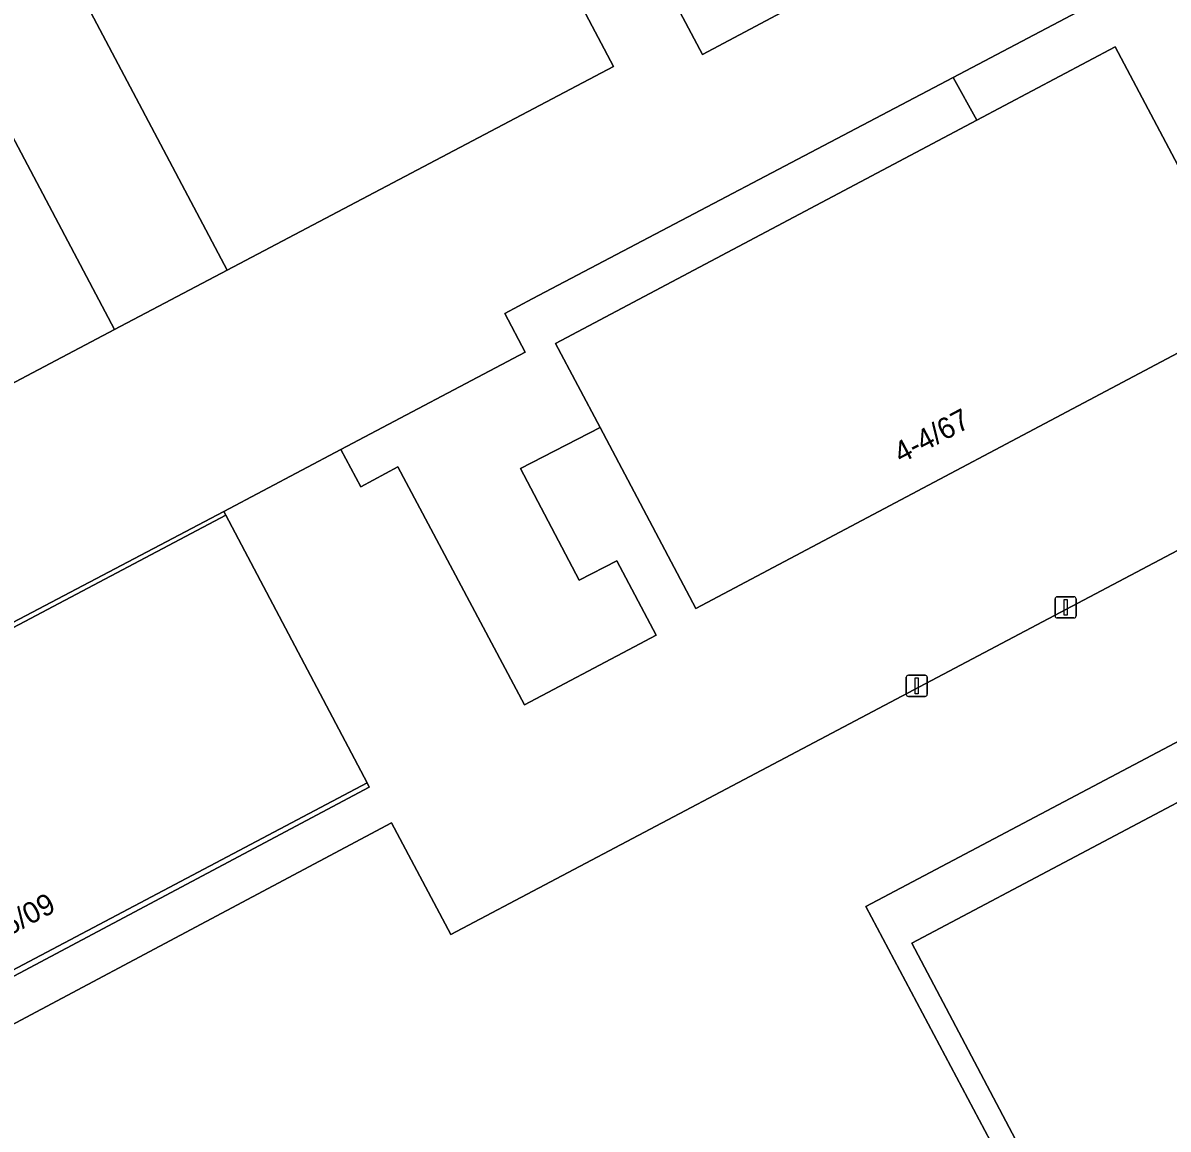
# Model space of a CAD drawing. Extents: x 162879 to 165540, y 384011 to 385181.
# Drawn here: x 162988.7 to 163042.9, y 384118.2 to 384170.5 of the extents above; entities that cross this region are included whole.
import ezdxf

# ---------------------------------------------------------------- set-up
doc = ezdxf.new("R2010")
doc.units = 0
for name, color, linetype in [('IMGEO_Groenvoorziening', 7, 'Continuous'), ('IMGEO_Lichtmast', 7, 'Continuous'), ('IMGEO_Pand', 7, 'Continuous'), ('IMGEO_Pand_nummerreeks', 7, 'Continuous'), ('IMGEO_Rijbaan_lokaal_halfverhard', 7, 'Continuous'), ('IMGEO_Rijbaan_lokaal_open', 7, 'Continuous'), ('IMGEO_Terreindeel_halfverhard', 7, 'Continuous'), ('IMGEO_Voetpad_open', 7, 'Continuous')]:
    doc.layers.add(name, color=color, linetype=linetype)

msp = doc.modelspace()

# ---------------------------------------------------------------- linework, layer by layer
at = {"layer": 'IMGEO_Groenvoorziening'}
msp.add_lwpolyline([(163008.959, 384182.964), (163012.433, 384184.826), (163028.279, 384193.317), (163026.131, 384197.372), (162999.205, 384183.093), (162998.072, 384185.202), (162996.201, 384188.733), (162992.482, 384186.794), (162989.712, 384192.05), (162991.391, 384193.038), (162985.039, 384205.064), (162976.298, 384200.493), (162998.376, 384158.768), (163016.641, 384168.406)], close=True, dxfattribs=at)
for points in [[(162993.049, 384155.957), (162970.977, 384197.711), (162955.477, 384189.605), (162958.214, 384184.265), (162963.283, 384186.864), (162965.008, 384183.5), (162966.057, 384181.453), (162964.134, 384180.467), (162964.511, 384179.684), (162964.05, 384179.396)], [(163051.325, 384149.746), (163023.084, 384134.835), (163008.947, 384127.352), (163006.143, 384132.639), (162979.608, 384118.518), (162978.67, 384120.283), (162978.532, 384120.544), (162976.422, 384119.428), (162975.218, 384121.715), (162974.789, 384121.493), (162974.765, 384121.481), (162972.998, 384120.566), (162969.284, 384127.625), (162971.023, 384128.547), (162969.176, 384132.079), (162964.552, 384140.92), (162993.049, 384155.957)], [(163064.419, 384125.025), (163037.943, 384111.038), (163028.579, 384128.68), (163055.056, 384142.674)]]:
    msp.add_lwpolyline(points, dxfattribs=at)
at = {"layer": 'IMGEO_Lichtmast'}
for p, q in [((163037.523, 384142.424), (163037.523, 384143.224)), ((163037.523, 384143.224), (163037.523, 384142.424)), ((163037.623, 384143.324), (163038.413, 384143.324)), ((163038.413, 384143.324), (163037.623, 384143.324)), ((163038.513, 384143.224), (163038.513, 384142.424)), ((163038.513, 384142.424), (163038.513, 384143.224)), ((163038.413, 384142.324), (163037.623, 384142.324)), ((163037.623, 384142.324), (163038.413, 384142.324)), ((163030.485, 384138.719), (163030.485, 384139.519)), ((163030.485, 384139.519), (163030.485, 384138.719)), ((163030.585, 384139.619), (163031.375, 384139.619)), ((163031.375, 384139.619), (163030.585, 384139.619)), ((163031.475, 384139.519), (163031.475, 384138.719)), ((163031.475, 384138.719), (163031.475, 384139.519)), ((163031.375, 384138.619), (163030.585, 384138.619)), ((163030.585, 384138.619), (163031.375, 384138.619))]:
    msp.add_line(p, q, dxfattribs=at)
for points in [[(163037.943, 384143.199), (163038.093, 384143.199), (163038.093, 384142.449), (163037.943, 384142.449), (163037.943, 384143.199)], [(163030.905, 384139.494), (163031.055, 384139.494), (163031.055, 384138.744), (163030.905, 384138.744), (163030.905, 384139.494)]]:
    msp.add_lwpolyline(points, dxfattribs=at)
for centre, start, end in [((163037.623, 384143.224), 90, 180), ((163037.623, 384143.224), 90, 180), ((163038.413, 384143.224), 0, 90), ((163038.413, 384143.224), 360, 90), ((163037.623, 384142.424), 180, 270), ((163037.623, 384142.424), 180, 270), ((163038.413, 384142.424), 270, 0), ((163038.413, 384142.424), 270, 0), ((163030.585, 384139.519), 90, 180), ((163030.585, 384139.519), 90, 180), ((163031.375, 384139.519), 0, 90), ((163031.375, 384139.519), 360, 90), ((163030.585, 384138.719), 180, 270), ((163030.585, 384138.719), 180, 270), ((163031.375, 384138.719), 270, 0), ((163031.375, 384138.719), 270, 0)]:
    msp.add_arc(centre, 0.1, start, end, dxfattribs=at)
at = {"layer": 'IMGEO_Pand'}
for points in [[(163046.995, 384156.799), (163040.359, 384169.323), (163033.824, 384165.861), (163013.9, 384155.305), (163016.009, 384151.324), (163020.539, 384142.773)], [(163004.989, 384134.531), (162998.314, 384147.178), (162969.758, 384132.092), (162975.218, 384121.715), (162976.422, 384119.428), (162978.532, 384120.544)]]:
    msp.add_lwpolyline(points, close=True, dxfattribs=at)
at = {"layer": 'IMGEO_Rijbaan_lokaal_halfverhard'}
msp.add_lwpolyline([(162976.298, 384200.493), (162970.977, 384197.711), (162993.049, 384155.957), (162998.376, 384158.768)], close=True, dxfattribs=at)
at = {"layer": 'IMGEO_Rijbaan_lokaal_open'}
for points in [[(163012.797, 384157.407), (163032.709, 384167.878), (163039.758, 384171.616), (163038.642, 384173.779), (163034.488, 384171.596), (163032.586, 384175.227), (163020.858, 384168.961), (163012.433, 384184.826), (163008.959, 384182.964), (163016.641, 384168.406), (162998.376, 384158.768), (162993.049, 384155.957), (162964.552, 384140.92), (162969.176, 384132.079), (162998.219, 384147.358), (163003.755, 384150.29), (163012.472, 384154.889), (163011.5, 384156.725)], [(163055.571, 384140.093), (163062.549, 384126.9), (163037.712, 384113.762), (163030.742, 384126.945)]]:
    msp.add_lwpolyline(points, close=True, dxfattribs=at)
for points in [[(163012.433, 384184.826), (163020.858, 384168.961), (163032.586, 384175.227)], [(163039.758, 384171.616), (163032.709, 384167.878), (163033.824, 384165.861), (163040.359, 384169.323), (163046.995, 384156.799), (163020.539, 384142.773), (163016.009, 384151.324), (163012.238, 384149.396), (163015.021, 384144.114), (163016.801, 384145.021), (163018.66, 384141.514), (163017.619, 384140.953), (163012.439, 384138.224), (163006.45, 384149.463), (163004.694, 384148.532), (163003.755, 384150.29), (162998.219, 384147.358), (162998.314, 384147.178), (163004.989, 384134.531), (163005.098, 384134.326), (162978.67, 384120.283)], [(162979.608, 384118.518), (163006.143, 384132.639), (163008.947, 384127.352), (163023.084, 384134.835), (163051.325, 384149.746)], [(163055.056, 384142.674), (163028.579, 384128.68), (163037.943, 384111.038), (163064.419, 384125.025)]]:
    msp.add_lwpolyline(points, dxfattribs=at)
at = {"layer": 'IMGEO_Terreindeel_halfverhard'}
for points in [[(162998.314, 384147.178), (162998.219, 384147.358), (162969.176, 384132.079), (162971.023, 384128.547), (162974.765, 384121.481), (162974.789, 384121.493), (162975.218, 384121.715), (162969.758, 384132.092)], [(163005.098, 384134.326), (163004.989, 384134.531), (162978.532, 384120.544), (162978.67, 384120.283)]]:
    msp.add_lwpolyline(points, close=True, dxfattribs=at)
at = {"layer": 'IMGEO_Voetpad_open'}
for points in [[(163033.824, 384165.861), (163032.709, 384167.878), (163012.797, 384157.407), (163011.5, 384156.725), (163012.472, 384154.889), (163003.755, 384150.29), (163004.694, 384148.532), (163006.45, 384149.463), (163012.439, 384138.224), (163017.619, 384140.953), (163018.66, 384141.514), (163016.801, 384145.021), (163015.021, 384144.114), (163012.238, 384149.396), (163016.009, 384151.324), (163013.9, 384155.305)], [(163062.549, 384126.9), (163055.571, 384140.093), (163030.742, 384126.945), (163037.712, 384113.762)]]:
    msp.add_lwpolyline(points, close=True, dxfattribs=at)

# ---------------------------------------------------------------- texts
at = {"layer": 'IMGEO_Pand_nummerreeks'}
for s, rotation, p in [('4-4/67', 27.9317, (163030.237, 384149.612)), ('6-6/09', 27.8629, (162986.994, 384126.715))]:
    msp.add_text(s, height=1, rotation=rotation, dxfattribs=at).set_placement(p)

doc.saveas('drawing.dxf')
